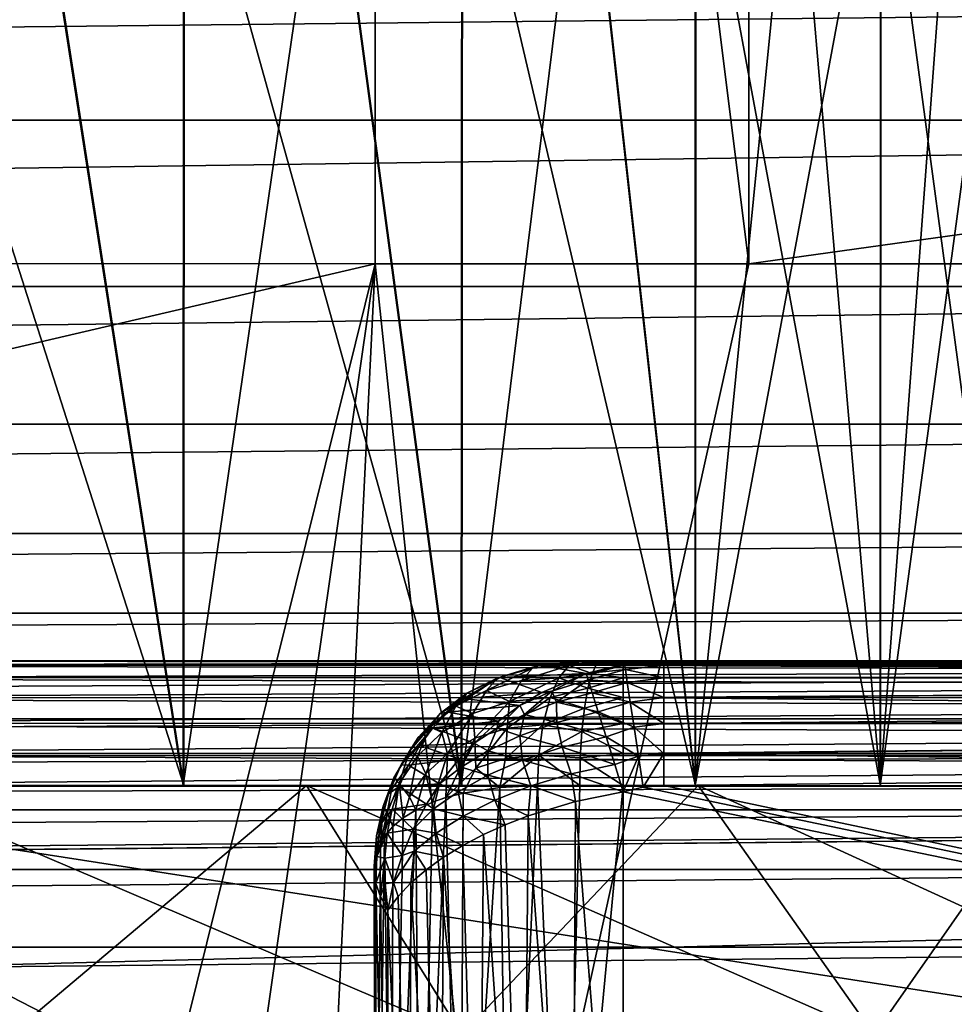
# Model space of a CAD drawing. Header units: metres. Extents: x -205 to 205, y -104 to 104.
# Tile 489 of 656: x -120.43 to -116.68, y 44.17 to 48.12. Entities that reach past the tile are written whole.
import ezdxf

# ---------------------------------------------------------------- set-up
doc = ezdxf.new("R2010")
doc.units = ezdxf.units.M
doc.layers.add('solid_01_2-CONSUMER_EHM_BOX_SW0001', color=7, linetype='CONTINUOUS')

msp = doc.modelspace()

# ---------------------------------------------------------------- linework, layer by layer
at = {"layer": 'solid_01_2-CONSUMER_EHM_BOX_SW0001'}
for points in [[(-200.010849, -74.958488), (-200.010773, 75.041512), (-0.010778, 75.04142)], [(-0.010849, -74.95858), (-200.010849, -74.958488), (-0.010778, 75.04142)], [(-91.959076, 42.820488, 75), (-76.402473, 63.637558, 75), (-185.602478, 63.645401, 75)], [(-92.726151, 42.986298, 75), (-91.959076, 42.820488, 75), (-185.602478, 63.645401, 75)], [(-93.500885, 43.041248, 75), (-92.726151, 42.986298, 75), (-185.602478, 63.645401, 75)], [(-168.500885, 43.051987, 75), (-93.500885, 43.041248, 75), (-185.602478, 63.645401, 75)], [(-119.0028, 59.140617, 67.982758), (-117.503662, 47.140511, 63.099998), (-119.003662, 47.140617, 63.099998)], [(-119.0028, 59.140617, 67.982758), (-119.003662, 47.140617, 63.099998), (-119.0028, 59.140617, 72)], [(-119.003548, 48.640617, 69.5), (-119.0028, 59.140617, 72), (-119.003662, 47.140617, 63.099998)], [(-119.0028, 59.140617, 67.982758), (-117.503075, 55.290512, 66.416206), (-117.503662, 47.140511, 63.099998)], [(-117.503548, 48.640511, 69.5), (-117.503662, 47.140511, 63.099998), (-117.503075, 55.290512, 66.416206)], [(-120.394768, 49.045113, 13.891737), (-121.05603, 45.045193, 13.271625), (-121.054703, 49.045208, 13.270701)], [(-120.394768, 49.045113, 13.891737), (-119.774208, 45.04501, 14.551383), (-121.05603, 45.045193, 13.271625)], [(-121.051422, 49.045208, 35.726395), (-121.05275, 45.045193, 35.725471), (-119.771309, 45.04501, 34.445339)], [(-121.051422, 49.045208, 35.726395), (-119.771309, 45.04501, 34.445339), (-120.39167, 49.045113, 35.105167)], [(-119.773567, 49.045025, 14.551465), (-119.774208, 45.04501, 14.551383), (-120.394768, 49.045113, 13.891737)], [(-120.39167, 49.045113, 35.105167), (-119.771309, 45.04501, 34.445339), (-119.77066, 49.045025, 34.445255)], [(-119.193359, 49.044941, 15.24747), (-119.774208, 45.04501, 14.551383), (-119.773567, 49.045025, 14.551465)], [(-119.193359, 49.044941, 15.24747), (-118.657875, 45.044849, 15.977787), (-119.774208, 45.04501, 14.551383)], [(-119.77066, 49.045025, 34.445255), (-119.771309, 45.04501, 34.445339), (-118.65538, 45.044849, 33.018608)], [(-119.77066, 49.045025, 34.445255), (-118.65538, 45.044849, 33.018608), (-119.190659, 49.044941, 33.749081)], [(-118.656242, 49.044865, 15.977221), (-118.657875, 45.044849, 15.977787), (-119.193359, 49.044941, 15.24747)], [(-119.190659, 49.044941, 33.749081), (-118.65538, 45.044849, 33.018608), (-118.653755, 49.044865, 33.019173)], [(-118.164177, 49.044796, 16.738058), (-118.657875, 45.044849, 15.977787), (-118.656242, 49.044865, 15.977221)], [(-118.164177, 49.044796, 16.738058), (-117.719566, 45.044716, 17.527117), (-118.657875, 45.044849, 15.977787)], [(-118.653755, 49.044865, 33.019173), (-118.65538, 45.044849, 33.018608), (-117.717529, 45.044716, 31.469004)], [(-118.653755, 49.044865, 33.019173), (-117.717529, 45.044716, 31.469004), (-118.161911, 49.044796, 32.258194)], [(-117.718948, 49.044731, 17.527205), (-117.719566, 45.044716, 17.527117), (-118.164177, 49.044796, 16.738058)], [(-118.161911, 49.044796, 32.258194), (-117.717529, 45.044716, 31.469004), (-117.716919, 49.044731, 31.468916)], [(-117.322197, 49.044674, 18.341766), (-117.719566, 45.044716, 17.527117), (-117.718948, 49.044731, 17.527205)], [(-116.975357, 49.044624, 19.178772), (-117.719566, 45.044716, 17.527117), (-117.322197, 49.044674, 18.341766)], [(-116.975357, 49.044624, 19.178772), (-116.977028, 45.044609, 19.179228), (-117.719566, 45.044716, 17.527117)], [(-117.716919, 49.044731, 31.468916), (-117.717529, 45.044716, 31.469004), (-116.975479, 45.044609, 29.816675)], [(-117.716919, 49.044731, 31.468916), (-116.975479, 45.044609, 29.816675), (-117.320396, 49.044674, 30.65424)], [(-117.320396, 49.044674, 30.65424), (-116.975479, 45.044609, 29.816675), (-116.973801, 49.044624, 29.817131)], [(-116.67968, 49.044582, 20.035196), (-116.977028, 45.044609, 19.179228), (-116.975357, 49.044624, 19.178772)], [(-116.436234, 49.044548, 20.907944), (-116.977028, 45.044609, 19.179228), (-116.67968, 49.044582, 20.035196)], [(-116.436234, 49.044548, 20.907944), (-116.436768, 45.044533, 20.908089), (-116.977028, 45.044609, 19.179228)], [(-116.973801, 49.044624, 29.817131), (-116.975479, 45.044609, 29.816675), (-116.435722, 45.044533, 28.087658)], [(-116.973801, 49.044624, 29.817131), (-116.435722, 45.044533, 28.087658), (-116.678375, 49.044582, 28.960621)], [(-143.003662, 47.142342, 69.5), (-143.003555, 48.642342, 69.5), (-119.003548, 48.640617, 69.5)], [(-143.003662, 47.142342, 69.5), (-119.003548, 48.640617, 69.5), (-119.003662, 47.140617, 69.5)], [(-119.003662, 47.140617, 69.5), (-119.003548, 48.640617, 69.5), (-119.003662, 47.140617, 63.099998)], [(-117.503548, 48.640511, 69.5), (-117.503662, 47.140511, 69.5), (-117.503662, 47.140511, 63.099998)], [(-106.753548, 48.63974, 69.5), (-117.503662, 47.140511, 69.5), (-117.503548, 48.640511, 69.5)], [(-106.753662, 47.13974, 69.5), (-117.503662, 47.140511, 69.5), (-106.753548, 48.63974, 69.5)], [(-149.22699, 48.173862, 1.571667), (-155.373291, 47.716602, 1.571667), (-112.794594, 48.173843, 1.571667)], [(-112.794594, 48.173843, 1.571667), (-155.373291, 47.716602, 1.571667), (-106.648285, 47.716579, 1.571667)], [(-106.648285, 47.716579, 1.571667), (-155.373291, 47.716602, 1.571667), (-154.474762, 47.049023, 1.571667)], [(-106.648285, 47.716579, 1.571667), (-154.474762, 47.049023, 1.571667), (-107.546822, 47.049, 1.571667)], [(-141.686264, 41.846184, 63.099998), (-143.003662, 47.142342, 63.099998), (-119.003662, 47.140617, 63.099998)], [(-119.003662, 47.140617, 69.5), (-119.003662, 47.140617, 63.099998), (-143.003662, 47.142342, 63.099998)], [(-143.003662, 47.142342, 69.5), (-119.003662, 47.140617, 69.5), (-143.003662, 47.142342, 63.099998)], [(-120.315842, 41.843124, 63.099998), (-141.686264, 41.846184, 63.099998), (-119.003662, 47.140617, 63.099998)], [(-119.808205, 41.545338, 63.099998), (-120.315842, 41.843124, 63.099998), (-119.003662, 47.140617, 63.099998)], [(-119.294006, 41.242947, 63.099998), (-119.808205, 41.545338, 63.099998), (-119.003662, 47.140617, 63.099998)], [(-119.294006, 41.242947, 63.099998), (-119.003662, 47.140617, 63.099998), (-118.518867, 42.54483, 63.099998)], [(-119.003662, 47.140617, 63.099998), (-117.503662, 47.140511, 63.099998), (-118.518867, 42.54483, 63.099998)], [(-117.503662, 47.140511, 63.099998), (-106.753662, 47.13974, 63.099998), (-118.518867, 42.54483, 63.099998)], [(-106.753662, 47.13974, 63.099998), (-105.500954, 42.542965, 63.099998), (-118.518867, 42.54483, 63.099998)], [(-106.753662, 47.13974, 69.5), (-106.753662, 47.13974, 63.099998), (-117.503662, 47.140511, 63.099998)], [(-106.753662, 47.13974, 69.5), (-117.503662, 47.140511, 63.099998), (-117.503662, 47.140511, 69.5)], [(-107.546822, 47.049, 1.571667), (-154.474762, 47.049023, 1.571667), (-153.518387, 46.496609, 1.571667)], [(-107.546822, 47.049, 1.571667), (-153.518387, 46.496609, 1.571667), (-108.503197, 46.496586, 1.571667)], [(-108.503197, 46.496586, 1.571667), (-153.518387, 46.496609, 1.571667), (-152.497147, 46.056797, 1.571667)], [(-108.503197, 46.496586, 1.571667), (-152.497147, 46.056797, 1.571667), (-109.524437, 46.056778, 1.571667)], [(-109.524437, 46.056778, 1.571667), (-152.497147, 46.056797, 1.571667), (-151.432129, 45.73727, 1.571667)], [(-109.524437, 46.056778, 1.571667), (-151.432129, 45.73727, 1.571667), (-110.589455, 45.737251, 1.571667)], [(-110.589455, 45.737251, 1.571667), (-151.432129, 45.73727, 1.571667), (-150.344421, 45.545696, 1.571667)], [(-110.589455, 45.737251, 1.571667), (-150.344421, 45.545696, 1.571667), (-111.67717, 45.545681, 1.571667)], [(-111.67717, 45.545681, 1.571667), (-150.344421, 45.545696, 1.571667), (-149.22699, 45.479523, 1.571667)], [(-111.67717, 45.545681, 1.571667), (-149.22699, 45.479523, 1.571667), (-112.794601, 45.479507, 1.571667)], [(-123.785095, 45.528553, 46.370613), (-93.500534, 45.474457, 46.25034), (-123.785103, 45.478561, 46.249939)], [(-123.785095, 45.545582, 46.5), (-93.500526, 45.541248, 47.5), (-93.500526, 45.541248, 46.5)], [(-94.761421, 45.541428, 47.5), (-93.500526, 45.541248, 47.5), (-123.785095, 45.545582, 46.5)], [(-123.785095, 45.545582, 46.5), (-93.500526, 45.541248, 46.5), (-93.500526, 45.524345, 46.371098)], [(-123.785095, 45.545582, 46.5), (-93.500526, 45.524345, 46.371098), (-123.785095, 45.528553, 46.370613)], [(-114.043785, 45.544189, 47.5), (-123.785095, 45.545582, 46.5), (-123.442848, 45.545536, 46.681751)], [(-105.978745, 45.543034, 47.5), (-123.785095, 45.545582, 46.5), (-114.043785, 45.544189, 47.5)], [(-96.805328, 45.541721, 47.877953), (-123.785095, 45.545582, 46.5), (-105.978745, 45.543034, 47.5)], [(-94.761421, 45.541428, 47.5), (-123.785095, 45.545582, 46.5), (-96.022316, 45.541611, 47.5)], [(-96.240219, 45.541641, 47.524025), (-96.022316, 45.541611, 47.5), (-123.785095, 45.545582, 46.5)], [(-96.644348, 45.541698, 47.716984), (-123.785095, 45.545582, 46.5), (-96.805328, 45.541721, 47.877953)], [(-96.451912, 45.541672, 47.596966), (-123.785095, 45.545582, 46.5), (-96.644348, 45.541698, 47.716984)], [(-96.240219, 45.541641, 47.524025), (-123.785095, 45.545582, 46.5), (-96.451912, 45.541672, 47.596966)], [(-123.785095, 45.528553, 46.370613), (-93.500526, 45.524345, 46.371098), (-93.500534, 45.474457, 46.25034)], [(-114.043785, 45.544189, 47.5), (-123.442848, 45.545536, 46.681751), (-122.93145, 45.54546, 46.97401)], [(-114.043785, 45.544189, 47.5), (-122.93145, 45.54546, 46.97401), (-122.108818, 45.545345, 47.5)], [(-105.978729, 45.527882, 47.622154), (-122.108818, 45.52832, 47.629364), (-122.108826, 45.478348, 47.750015)], [(-105.978737, 45.479069, 47.744694), (-105.978729, 45.527882, 47.622154), (-122.108826, 45.478348, 47.750015)], [(-114.043785, 45.544189, 47.5), (-122.108818, 45.545345, 47.5), (-122.108818, 45.52832, 47.629364)], [(-105.978745, 45.543034, 47.5), (-114.043785, 45.544189, 47.5), (-122.108818, 45.52832, 47.629364)], [(-105.978729, 45.527882, 47.622154), (-105.978745, 45.543034, 47.5), (-122.108818, 45.52832, 47.629364)], [(-118.556572, 45.427238, 55.441193), (-118.511772, 45.477692, 55.553623), (-118.372124, 45.516685, 55.480286)], [(-118.416367, 45.467644, 55.366245), (-118.556572, 45.427238, 55.441193), (-118.372124, 45.516685, 55.480286)], [(-118.511772, 45.477692, 55.553623), (-118.503189, 45.478554, 55.687294), (-118.345451, 45.528481, 55.601501)], [(-118.372124, 45.516685, 55.480286), (-118.511772, 45.477692, 55.553623), (-118.345451, 45.528481, 55.601501)], [(-118.503189, 45.478554, 55.687294), (-118.156288, 45.495228, 56.545731), (-118.345451, 45.528481, 55.601501)], [(-118.416367, 45.467644, 55.366245), (-118.372124, 45.516685, 55.480286), (-118.224495, 45.527763, 55.409142)], [(-118.266052, 45.477802, 55.295876), (-118.416367, 45.467644, 55.366245), (-118.224495, 45.527763, 55.409142)], [(-118.372124, 45.516685, 55.480286), (-118.345451, 45.528481, 55.601501), (-118.179939, 45.544781, 55.53059)], [(-118.224495, 45.527763, 55.409142), (-118.372124, 45.516685, 55.480286), (-118.179939, 45.544781, 55.53059)], [(-118.003532, 45.544754, 56.012169), (-118.179939, 45.544781, 55.53059), (-118.345451, 45.528481, 55.601501)], [(-118.003532, 45.544754, 56.012169), (-118.345451, 45.528481, 55.601501), (-117.845207, 45.544735, 56.5)], [(-118.345451, 45.528481, 55.601501), (-118.002754, 45.532284, 56.523037), (-117.845207, 45.544735, 56.5)], [(-118.345451, 45.528481, 55.601501), (-118.156288, 45.495228, 56.545731), (-118.002754, 45.532284, 56.523037)], [(-118.133156, 45.495258, 55.294109), (-118.266052, 45.477802, 55.295876), (-118.224495, 45.527763, 55.409142)], [(-118.114662, 45.532234, 55.398163), (-118.224495, 45.527763, 55.409142), (-118.179939, 45.544781, 55.53059)], [(-118.133156, 45.495258, 55.294109), (-118.224495, 45.527763, 55.409142), (-118.114662, 45.532234, 55.398163)], [(-118.114662, 45.532234, 55.398163), (-118.179939, 45.544781, 55.53059), (-118.0952, 45.544769, 55.507717)], [(-118.003532, 45.544754, 56.012169), (-118.0952, 45.544769, 55.507717), (-118.179939, 45.544781, 55.53059)], [(-118.156288, 45.495228, 56.545731), (-117.999466, 45.510704, 56.647858), (-118.002754, 45.532284, 56.523037)], [(-118.156288, 45.495228, 56.545731), (-118.148468, 45.470215, 56.665825), (-117.999466, 45.510704, 56.647858)], [(-118.148468, 45.470215, 56.665825), (-117.991554, 45.458794, 56.763184), (-117.999466, 45.510704, 56.647858)], [(-118.133156, 45.495258, 55.294109), (-118.114662, 45.532234, 55.398163), (-118.007744, 45.527718, 55.370586)], [(-118.133156, 45.495258, 55.294109), (-118.007744, 45.527718, 55.370586), (-118.007751, 45.477764, 55.249989)], [(-118.114662, 45.532234, 55.398163), (-118.0952, 45.544769, 55.507717), (-118.007744, 45.527718, 55.370586)], [(-118.0952, 45.544769, 55.507717), (-118.007744, 45.544758, 55.5), (-118.007744, 45.527718, 55.370586)], [(-118.003532, 45.544754, 56.012169), (-118.007744, 45.544758, 55.5), (-118.0952, 45.544769, 55.507717)], [(-105.978737, 45.47604, 55.249985), (-118.007751, 45.477764, 55.249989), (-118.007744, 45.527718, 55.370586)], [(-111.99324, 45.543896, 55.5), (-118.007744, 45.544758, 55.5), (-117.845207, 45.544735, 56.5)], [(-118.003532, 45.544754, 56.012169), (-117.845207, 45.544735, 56.5), (-118.007744, 45.544758, 55.5)], [(-105.978729, 45.526009, 55.370636), (-118.007744, 45.527718, 55.370586), (-118.007744, 45.544758, 55.5)], [(-111.99324, 45.543896, 55.5), (-105.978729, 45.526009, 55.370636), (-118.007744, 45.544758, 55.5)], [(-105.978729, 45.526009, 55.370636), (-105.978737, 45.47604, 55.249985), (-118.007744, 45.527718, 55.370586)], [(-118.002754, 45.532284, 56.523037), (-117.845207, 45.527695, 56.62941), (-117.845207, 45.544735, 56.5)], [(-118.002754, 45.532284, 56.523037), (-117.999466, 45.510704, 56.647858), (-117.845207, 45.527695, 56.62941)], [(-117.999466, 45.510704, 56.647858), (-117.845215, 45.477745, 56.75), (-117.845207, 45.527695, 56.62941)], [(-117.999466, 45.510704, 56.647858), (-117.991554, 45.458794, 56.763184), (-117.845215, 45.477745, 56.75)], [(-117.845207, 45.527695, 56.62941), (-117.845215, 45.477745, 56.75), (-105.978737, 45.476028, 56.750034)], [(-111.911972, 45.543884, 56.5), (-117.845207, 45.544735, 56.5), (-117.845207, 45.527695, 56.62941)], [(-111.99324, 45.543896, 55.5), (-117.845207, 45.544735, 56.5), (-111.911972, 45.543884, 56.5)], [(-111.911972, 45.543884, 56.5), (-117.845207, 45.527695, 56.62941), (-105.978745, 45.543034, 56.5)], [(-117.845207, 45.527695, 56.62941), (-105.978729, 45.526009, 56.629364), (-105.978745, 45.543034, 56.5)], [(-117.845207, 45.527695, 56.62941), (-105.978737, 45.476028, 56.750034), (-105.978729, 45.526009, 56.629364)], [(-112.794601, 45.479507, 1.571667), (-149.22699, 45.479523, 1.571667), (-149.22699, 45.313629, 1.656828)], [(-112.794601, 45.31361, 1.656828), (-112.794601, 45.479507, 1.571667), (-149.22699, 45.313629, 1.656828)], [(-123.785103, 45.478561, 46.249939), (-93.500549, 45.394985, 46.146633), (-123.78511, 45.399086, 46.146397)], [(-123.785103, 45.478561, 46.249939), (-93.500534, 45.474457, 46.25034), (-93.500549, 45.394985, 46.146633)], [(-105.978737, 45.479069, 47.744694), (-122.108826, 45.478348, 47.750015), (-122.108841, 45.398911, 47.853542)], [(-105.978752, 45.396389, 47.853752), (-105.978737, 45.479069, 47.744694), (-122.108841, 45.398911, 47.853542)], [(-118.679581, 45.36335, 55.521912), (-118.636253, 45.415623, 55.632946), (-118.511772, 45.477692, 55.553623)], [(-118.556572, 45.427238, 55.441193), (-118.679581, 45.36335, 55.521912), (-118.511772, 45.477692, 55.553623)], [(-118.647301, 45.394352, 55.785172), (-118.334526, 45.418575, 56.563416), (-118.503189, 45.478554, 55.687294)], [(-118.636253, 45.415623, 55.632946), (-118.647301, 45.394352, 55.785172), (-118.503189, 45.478554, 55.687294)], [(-118.511772, 45.477692, 55.553623), (-118.636253, 45.415623, 55.632946), (-118.503189, 45.478554, 55.687294)], [(-118.503189, 45.478554, 55.687294), (-118.334526, 45.418575, 56.563416), (-118.156288, 45.495228, 56.545731)], [(-118.465157, 45.382309, 55.269764), (-118.416367, 45.467644, 55.366245), (-118.266052, 45.477802, 55.295876)], [(-118.301659, 45.39854, 55.198841), (-118.465157, 45.382309, 55.269764), (-118.266052, 45.477802, 55.295876)], [(-118.334526, 45.418575, 56.563416), (-118.2948, 45.424675, 56.625042), (-118.156288, 45.495228, 56.545731)], [(-118.149742, 45.435692, 55.200771), (-118.301659, 45.39854, 55.198841), (-118.266052, 45.477802, 55.295876)], [(-118.2948, 45.424675, 56.625042), (-118.148468, 45.470215, 56.665825), (-118.156288, 45.495228, 56.545731)], [(-118.2948, 45.424675, 56.625042), (-118.276062, 45.37981, 56.742855), (-118.148468, 45.470215, 56.665825)], [(-118.276062, 45.37981, 56.742855), (-118.132141, 45.417942, 56.775978), (-118.148468, 45.470215, 56.665825)], [(-118.149742, 45.435692, 55.200771), (-118.266052, 45.477802, 55.295876), (-118.133156, 45.495258, 55.294109)], [(-118.149742, 45.435692, 55.200771), (-118.133156, 45.495258, 55.294109), (-118.007751, 45.477764, 55.249989)], [(-118.149742, 45.435692, 55.200771), (-118.007751, 45.477764, 55.249989), (-118.007759, 45.398296, 55.146435)], [(-118.148468, 45.470215, 56.665825), (-118.132141, 45.417942, 56.775978), (-117.991554, 45.458794, 56.763184)], [(-105.978737, 45.47604, 55.249985), (-118.007759, 45.398296, 55.146435), (-118.007751, 45.477764, 55.249989)], [(-105.978737, 45.47604, 55.249985), (-105.978752, 45.396389, 55.146248), (-118.007759, 45.398296, 55.146435)], [(-117.991554, 45.458794, 56.763184), (-117.845222, 45.398285, 56.853554), (-117.845215, 45.477745, 56.75)], [(-117.845215, 45.477745, 56.75), (-117.845222, 45.398285, 56.853554), (-105.978737, 45.476028, 56.750034)], [(-117.845222, 45.398285, 56.853554), (-105.978752, 45.396389, 56.853752), (-105.978737, 45.476028, 56.750034)], [(-118.465157, 45.382309, 55.269764), (-118.556572, 45.427238, 55.441193), (-118.416367, 45.467644, 55.366245)], [(-118.163605, 45.356525, 55.122818), (-118.301659, 45.39854, 55.198841), (-118.149742, 45.435692, 55.200771)], [(-118.163605, 45.356525, 55.122818), (-118.149742, 45.435692, 55.200771), (-118.007759, 45.398296, 55.146435)], [(-118.132141, 45.417942, 56.775978), (-117.97953, 45.379887, 56.861607), (-117.991554, 45.458794, 56.763184)], [(-117.991554, 45.458794, 56.763184), (-117.97953, 45.379887, 56.861607), (-117.845222, 45.398285, 56.853554)], [(-123.78511, 45.399086, 46.146397), (-93.500565, 45.291363, 46.067051), (-123.785126, 45.295567, 46.066978)], [(-123.78511, 45.399086, 46.146397), (-93.500549, 45.394985, 46.146633), (-93.500565, 45.291363, 46.067051)], [(-105.978752, 45.396389, 47.853752), (-122.108841, 45.398911, 47.853542), (-122.108856, 45.295376, 47.932995)], [(-105.978767, 45.293049, 47.933006), (-105.978752, 45.396389, 47.853752), (-122.108856, 45.295376, 47.932995)], [(-118.782745, 45.280602, 55.604546), (-118.74292, 45.334263, 55.714958), (-118.636253, 45.415623, 55.632946)], [(-118.679581, 45.36335, 55.521912), (-118.782745, 45.280602, 55.604546), (-118.636253, 45.415623, 55.632946)], [(-118.636253, 45.415623, 55.632946), (-118.74292, 45.334263, 55.714958), (-118.647301, 45.394352, 55.785172)], [(-118.74292, 45.334263, 55.714958), (-118.712341, 45.339527, 55.837681), (-118.647301, 45.394352, 55.785172)], [(-118.712341, 45.339527, 55.837681), (-118.422546, 45.36599, 56.564484), (-118.647301, 45.394352, 55.785172)], [(-118.612206, 45.333824, 55.352871), (-118.679581, 45.36335, 55.521912), (-118.556572, 45.427238, 55.441193)], [(-118.647301, 45.394352, 55.785172), (-118.422546, 45.36599, 56.564484), (-118.334526, 45.418575, 56.563416)], [(-118.465157, 45.382309, 55.269764), (-118.612206, 45.333824, 55.352871), (-118.556572, 45.427238, 55.441193)], [(-118.473518, 45.276161, 55.183151), (-118.465157, 45.382309, 55.269764), (-118.301659, 45.39854, 55.198841)], [(-118.473518, 45.276161, 55.183151), (-118.301659, 45.39854, 55.198841), (-118.330154, 45.289448, 55.121204)], [(-118.2948, 45.424675, 56.625042), (-118.422546, 45.36599, 56.564484), (-118.403732, 45.330353, 56.692844)], [(-118.334526, 45.418575, 56.563416), (-118.422546, 45.36599, 56.564484), (-118.2948, 45.424675, 56.625042)], [(-118.2948, 45.424675, 56.625042), (-118.403732, 45.330353, 56.692844), (-118.276062, 45.37981, 56.742855)], [(-118.163605, 45.356525, 55.122818), (-118.330154, 45.289448, 55.121204), (-118.301659, 45.39854, 55.198841)], [(-118.276062, 45.37981, 56.742855), (-118.108246, 45.34145, 56.869553), (-118.132141, 45.417942, 56.775978)], [(-118.163605, 45.356525, 55.122818), (-118.007759, 45.398296, 55.146435), (-118.007774, 45.294746, 55.066982)], [(-118.132141, 45.417942, 56.775978), (-118.108246, 45.34145, 56.869553), (-117.97953, 45.379887, 56.861607)], [(-105.978767, 45.287254, 55.063702), (-118.007774, 45.294746, 55.066982), (-118.007759, 45.398296, 55.146435)], [(-105.978752, 45.396389, 55.146248), (-105.978767, 45.287254, 55.063702), (-118.007759, 45.398296, 55.146435)], [(-117.97953, 45.379887, 56.861607), (-117.845238, 45.294731, 56.933014), (-117.845222, 45.398285, 56.853554)], [(-117.845222, 45.398285, 56.853554), (-117.845238, 45.294731, 56.933014), (-105.978752, 45.396389, 56.853752)], [(-117.845238, 45.294731, 56.933014), (-105.978767, 45.287254, 56.936298), (-105.978752, 45.396389, 56.853752)], [(-118.736176, 45.258427, 55.441948), (-118.782745, 45.280602, 55.604546), (-118.679581, 45.36335, 55.521912)], [(-118.612206, 45.333824, 55.352871), (-118.736176, 45.258427, 55.441948), (-118.679581, 45.36335, 55.521912)], [(-118.712341, 45.339527, 55.837681), (-118.508255, 45.303757, 56.560272), (-118.422546, 45.36599, 56.564484)], [(-118.603043, 45.23597, 55.256298), (-118.612206, 45.333824, 55.352871), (-118.465157, 45.382309, 55.269764)], [(-118.473518, 45.276161, 55.183151), (-118.603043, 45.23597, 55.256298), (-118.465157, 45.382309, 55.269764)], [(-118.422546, 45.36599, 56.564484), (-118.514061, 45.275047, 56.626492), (-118.403732, 45.330353, 56.692844)], [(-118.422546, 45.36599, 56.564484), (-118.508255, 45.303757, 56.560272), (-118.514061, 45.275047, 56.626492)], [(-118.276062, 45.37981, 56.742855), (-118.403732, 45.330353, 56.692844), (-118.274254, 45.298256, 56.839306)], [(-118.174034, 45.261723, 55.064167), (-118.330154, 45.289448, 55.121204), (-118.163605, 45.356525, 55.122818)], [(-118.276062, 45.37981, 56.742855), (-118.274254, 45.298256, 56.839306), (-118.108246, 45.34145, 56.869553)], [(-118.174034, 45.261723, 55.064167), (-118.163605, 45.356525, 55.122818), (-118.007774, 45.294746, 55.066982)], [(-118.108246, 45.34145, 56.869553), (-117.964165, 45.279057, 56.936802), (-117.97953, 45.379887, 56.861607)], [(-117.97953, 45.379887, 56.861607), (-117.964165, 45.279057, 56.936802), (-117.845238, 45.294731, 56.933014)], [(-112.794601, 45.31361, 1.656828), (-149.22699, 45.313629, 1.656828), (-149.22699, 45.166294, 1.771438)], [(-112.794601, 45.166275, 1.771438), (-112.794601, 45.31361, 1.656828), (-149.22699, 45.166294, 1.771438)], [(-118.865479, 45.183563, 55.686314), (-118.830696, 45.237522, 55.797119), (-118.74292, 45.334263, 55.714958)], [(-118.782745, 45.280602, 55.604546), (-118.865479, 45.183563, 55.686314), (-118.74292, 45.334263, 55.714958)], [(-118.830696, 45.237522, 55.797119), (-118.771675, 45.276447, 55.892044), (-118.712341, 45.339527, 55.837681)], [(-118.74292, 45.334263, 55.714958), (-118.830696, 45.237522, 55.797119), (-118.712341, 45.339527, 55.837681)], [(-118.771675, 45.276447, 55.892044), (-118.508255, 45.303757, 56.560272), (-118.712341, 45.339527, 55.837681)], [(-118.71299, 45.172905, 55.335526), (-118.736176, 45.258427, 55.441948), (-118.612206, 45.333824, 55.352871)], [(-118.603043, 45.23597, 55.256298), (-118.71299, 45.172905, 55.335526), (-118.612206, 45.333824, 55.352871)], [(-118.403732, 45.330353, 56.692844), (-118.514061, 45.275047, 56.626492), (-118.422638, 45.244759, 56.782757)], [(-118.403732, 45.330353, 56.692844), (-118.422638, 45.244759, 56.782757), (-118.274254, 45.298256, 56.839306)], [(-118.274254, 45.298256, 56.839306), (-118.076912, 45.241158, 56.943062), (-118.108246, 45.34145, 56.869553)], [(-118.108246, 45.34145, 56.869553), (-118.076912, 45.241158, 56.943062), (-117.964165, 45.279057, 56.936802)], [(-123.785126, 45.295567, 46.066978), (-93.50058, 45.170658, 46.017036), (-123.785141, 45.174923, 46.017017)], [(-123.785126, 45.295567, 46.066978), (-93.500565, 45.291363, 46.067051), (-93.50058, 45.170658, 46.017036)], [(-105.978767, 45.293049, 47.933006), (-122.108856, 45.295376, 47.932995), (-122.108871, 45.174706, 47.982975)], [(-105.978783, 45.172398, 47.982975), (-105.978767, 45.293049, 47.933006), (-122.108871, 45.174706, 47.982975)], [(-118.899475, 45.128941, 55.877632), (-118.824493, 45.205402, 55.947826), (-118.771675, 45.276447, 55.892044)], [(-118.830696, 45.237522, 55.797119), (-118.899475, 45.128941, 55.877632), (-118.771675, 45.276447, 55.892044)], [(-118.834381, 45.162926, 55.531765), (-118.865479, 45.183563, 55.686314), (-118.782745, 45.280602, 55.604546)], [(-118.736176, 45.258427, 55.441948), (-118.834381, 45.162926, 55.531765), (-118.782745, 45.280602, 55.604546)], [(-118.824493, 45.205402, 55.947826), (-118.606819, 45.215935, 56.547878), (-118.771675, 45.276447, 55.892044)], [(-118.771675, 45.276447, 55.892044), (-118.606819, 45.215935, 56.547878), (-118.508255, 45.303757, 56.560272)], [(-118.508255, 45.303757, 56.560272), (-118.606819, 45.215935, 56.547878), (-118.514061, 45.275047, 56.626492)], [(-118.514061, 45.275047, 56.626492), (-118.606819, 45.215935, 56.547878), (-118.550842, 45.184307, 56.705875)], [(-118.599037, 45.115269, 55.203491), (-118.603043, 45.23597, 55.256298), (-118.473518, 45.276161, 55.183151)], [(-118.480125, 45.154037, 55.133598), (-118.599037, 45.115269, 55.203491), (-118.473518, 45.276161, 55.183151)], [(-118.514061, 45.275047, 56.626492), (-118.550842, 45.184307, 56.705875), (-118.422638, 45.244759, 56.782757)], [(-118.480125, 45.154037, 55.133598), (-118.473518, 45.276161, 55.183151), (-118.330154, 45.289448, 55.121204)], [(-118.480125, 45.154037, 55.133598), (-118.330154, 45.289448, 55.121204), (-118.346985, 45.16687, 55.075378)], [(-118.274254, 45.298256, 56.839306), (-118.422638, 45.244759, 56.782757), (-118.252579, 45.199623, 56.915924)], [(-118.174034, 45.261723, 55.064167), (-118.346985, 45.16687, 55.075378), (-118.330154, 45.289448, 55.121204)], [(-118.274254, 45.298256, 56.839306), (-118.252579, 45.199623, 56.915924), (-118.076912, 45.241158, 56.943062)], [(-118.174034, 45.261723, 55.064167), (-118.007774, 45.294746, 55.066982), (-118.00779, 45.17416, 55.017036)], [(-118.076912, 45.241158, 56.943062), (-117.946449, 45.162777, 56.983944), (-117.964165, 45.279057, 56.936802)], [(-105.978767, 45.287254, 55.063702), (-118.00779, 45.17416, 55.017036), (-118.007774, 45.294746, 55.066982)], [(-105.978767, 45.287254, 55.063702), (-105.978783, 45.164692, 55.015026), (-118.00779, 45.17416, 55.017036)], [(-117.964165, 45.279057, 56.936802), (-117.845261, 45.174141, 56.982964), (-117.845238, 45.294731, 56.933014)], [(-117.964165, 45.279057, 56.936802), (-117.946449, 45.162777, 56.983944), (-117.845261, 45.174141, 56.982964)], [(-117.845238, 45.294731, 56.933014), (-117.845261, 45.174141, 56.982964), (-105.978767, 45.287254, 56.936298)], [(-117.845261, 45.174141, 56.982964), (-105.978783, 45.164692, 56.984974), (-105.978767, 45.287254, 56.936298)], [(-118.928268, 45.07621, 55.765438), (-118.899475, 45.128941, 55.877632), (-118.830696, 45.237522, 55.797119)], [(-118.865479, 45.183563, 55.686314), (-118.928268, 45.07621, 55.765438), (-118.830696, 45.237522, 55.797119)], [(-118.800774, 45.092506, 55.416271), (-118.834381, 45.162926, 55.531765), (-118.736176, 45.258427, 55.441948)], [(-118.71299, 45.172905, 55.335526), (-118.800774, 45.092506, 55.416271), (-118.736176, 45.258427, 55.441948)], [(-118.720116, 44.996582, 55.298119), (-118.71299, 45.172905, 55.335526), (-118.603043, 45.23597, 55.256298)], [(-118.599037, 45.115269, 55.203491), (-118.720116, 44.996582, 55.298119), (-118.603043, 45.23597, 55.256298)], [(-118.422638, 45.244759, 56.782757), (-118.550842, 45.184307, 56.705875), (-118.411888, 45.147003, 56.860371)], [(-118.422638, 45.244759, 56.782757), (-118.411888, 45.147003, 56.860371), (-118.252579, 45.199623, 56.915924)], [(-118.180519, 45.15604, 55.02776), (-118.346985, 45.16687, 55.075378), (-118.174034, 45.261723, 55.064167)], [(-118.252579, 45.199623, 56.915924), (-118.042244, 45.13018, 56.986488), (-118.076912, 45.241158, 56.943062)], [(-118.180519, 45.15604, 55.02776), (-118.174034, 45.261723, 55.064167), (-118.00779, 45.17416, 55.017036)], [(-118.076912, 45.241158, 56.943062), (-118.042244, 45.13018, 56.986488), (-117.946449, 45.162777, 56.983944)], [(-118.899475, 45.128941, 55.877632), (-118.869972, 45.126926, 56.004436), (-118.824493, 45.205402, 55.947826)], [(-118.869972, 45.126926, 56.004436), (-118.666275, 45.152519, 56.535427), (-118.824493, 45.205402, 55.947826)], [(-118.824493, 45.205402, 55.947826), (-118.666275, 45.152519, 56.535427), (-118.606819, 45.215935, 56.547878)], [(-118.606819, 45.215935, 56.547878), (-118.666275, 45.152519, 56.535427), (-118.658333, 45.119347, 56.613873)], [(-118.606819, 45.215935, 56.547878), (-118.658333, 45.119347, 56.613873), (-118.550842, 45.184307, 56.705875)], [(-118.252579, 45.199623, 56.915924), (-118.411888, 45.147003, 56.860371), (-118.216675, 45.092613, 56.965382)], [(-118.252579, 45.199623, 56.915924), (-118.216675, 45.092613, 56.965382), (-118.042244, 45.13018, 56.986488)], [(-112.794601, 45.166275, 1.771438), (-149.22699, 45.166294, 1.771438), (-149.22699, 45.042824, 1.911433)], [(-112.794601, 45.042809, 1.911433), (-112.794601, 45.166275, 1.771438), (-149.22699, 45.042824, 1.911433)], [(-123.785141, 45.174923, 46.017017), (-93.500595, 45.041248, 46), (-123.785164, 45.045582, 46)], [(-123.785141, 45.174923, 46.017017), (-93.50058, 45.170658, 46.017036), (-93.500595, 45.041248, 46)], [(-105.978783, 45.172398, 47.982975), (-122.108871, 45.174706, 47.982975), (-122.108887, 45.045345, 48)], [(-105.978783, 45.172398, 47.982975), (-122.108887, 45.045345, 48), (-105.978798, 45.043034, 48)], [(-118.907082, 45.053688, 55.618893), (-118.928268, 45.07621, 55.765438), (-118.865479, 45.183563, 55.686314)], [(-118.834381, 45.162926, 55.531765), (-118.907082, 45.053688, 55.618893), (-118.865479, 45.183563, 55.686314)], [(-118.866379, 45.000118, 55.49538), (-118.907082, 45.053688, 55.618893), (-118.834381, 45.162926, 55.531765)], [(-118.869972, 45.126926, 56.004436), (-118.745552, 45.051682, 56.510872), (-118.666275, 45.152519, 56.535427)], [(-118.800774, 45.092506, 55.416271), (-118.866379, 45.000118, 55.49538), (-118.834381, 45.162926, 55.531765)], [(-118.71299, 45.172905, 55.335526), (-118.774078, 44.97781, 55.357468), (-118.800774, 45.092506, 55.416271)], [(-118.720116, 44.996582, 55.298119), (-118.774078, 44.97781, 55.357468), (-118.71299, 45.172905, 55.335526)], [(-118.666275, 45.152519, 56.535427), (-118.745552, 45.051682, 56.510872), (-118.658333, 45.119347, 56.613873)], [(-118.550842, 45.184307, 56.705875), (-118.658333, 45.119347, 56.613873), (-118.55172, 45.086502, 56.782166)], [(-118.480125, 45.154037, 55.133598), (-118.503014, 45.037888, 55.131218), (-118.599037, 45.115269, 55.203491)], [(-118.550842, 45.184307, 56.705875), (-118.55172, 45.086502, 56.782166), (-118.411888, 45.147003, 56.860371)], [(-118.346985, 45.16687, 55.075378), (-118.352211, 45.044807, 55.061176), (-118.503014, 45.037888, 55.131218)], [(-118.346985, 45.16687, 55.075378), (-118.503014, 45.037888, 55.131218), (-118.480125, 45.154037, 55.133598)], [(-118.346985, 45.16687, 55.075378), (-118.182732, 45.044781, 55.015415), (-118.352211, 45.044807, 55.061176)], [(-118.180519, 45.15604, 55.02776), (-118.182732, 45.044781, 55.015415), (-118.346985, 45.16687, 55.075378)], [(-118.180519, 45.15604, 55.02776), (-118.007813, 45.044758, 55), (-118.182732, 45.044781, 55.015415)], [(-118.180519, 45.15604, 55.02776), (-118.00779, 45.17416, 55.017036), (-118.007813, 45.044758, 55)], [(-118.042244, 45.13018, 56.986488), (-118.007813, 45.019985, 57), (-117.946449, 45.162777, 56.983944)], [(-118.00779, 45.17416, 55.017036), (-105.978798, 45.043034, 55), (-118.007813, 45.044758, 55)], [(-117.946449, 45.162777, 56.983944), (-118.007813, 45.019985, 57), (-117.927513, 45.038509, 57)], [(-105.978783, 45.164692, 55.015026), (-105.978798, 45.043034, 55), (-118.00779, 45.17416, 55.017036)], [(-117.946449, 45.162777, 56.983944), (-117.927513, 45.038509, 57), (-117.845261, 45.174141, 56.982964)], [(-117.845261, 45.174141, 56.982964), (-117.927513, 45.038509, 57), (-117.845284, 45.044731, 57)], [(-117.845261, 45.174141, 56.982964), (-117.845284, 45.044731, 57), (-105.978783, 45.164692, 56.984974)], [(-105.978783, 45.164692, 56.984974), (-117.845284, 45.044731, 57), (-111.912041, 45.043884, 57)], [(-118.97213, 44.96183, 55.840824), (-118.949623, 45.0116, 55.95525), (-118.899475, 45.128941, 55.877632)], [(-118.928268, 45.07621, 55.765438), (-118.97213, 44.96183, 55.840824), (-118.899475, 45.128941, 55.877632)], [(-118.899475, 45.128941, 55.877632), (-118.949623, 45.0116, 55.95525), (-118.869972, 45.126926, 56.004436)], [(-118.949623, 45.0116, 55.95525), (-118.907326, 45.041702, 56.061253), (-118.869972, 45.126926, 56.004436)], [(-118.907326, 45.041702, 56.061253), (-118.745552, 45.051682, 56.510872), (-118.869972, 45.126926, 56.004436)], [(-118.658333, 45.119347, 56.613873), (-118.745552, 45.051682, 56.510872), (-118.670914, 45.020573, 56.686443)], [(-118.599037, 45.115269, 55.203491), (-118.65107, 45.014828, 55.234344), (-118.720116, 44.996582, 55.298119)], [(-118.658333, 45.119347, 56.613873), (-118.670914, 45.020573, 56.686443), (-118.55172, 45.086502, 56.782166)], [(-118.599037, 45.115269, 55.203491), (-118.503014, 45.037888, 55.131218), (-118.65107, 45.014828, 55.234344)], [(-118.411888, 45.147003, 56.860371), (-118.55172, 45.086502, 56.782166), (-118.378387, 45.043736, 56.916218)], [(-118.411888, 45.147003, 56.860371), (-118.378387, 45.043736, 56.916218), (-118.216675, 45.092613, 56.965382)], [(-118.216675, 45.092613, 56.965382), (-118.007813, 45.019985, 57), (-118.042244, 45.13018, 56.986488)], [(-118.95594, 44.935848, 55.701462), (-118.97213, 44.96183, 55.840824), (-118.928268, 45.07621, 55.765438)], [(-118.907082, 45.053688, 55.618893), (-118.95594, 44.935848, 55.701462), (-118.928268, 45.07621, 55.765438)], [(-118.800774, 45.092506, 55.416271), (-118.841095, 44.946842, 55.447136), (-118.866379, 45.000118, 55.49538)], [(-118.800774, 45.092506, 55.416271), (-118.774078, 44.97781, 55.357468), (-118.841095, 44.946842, 55.447136)], [(-118.55172, 45.086502, 56.782166), (-118.670914, 45.020573, 56.686443), (-118.523781, 44.98613, 56.843559)], [(-118.55172, 45.086502, 56.782166), (-118.523781, 44.98613, 56.843559), (-118.378387, 45.043736, 56.916218)], [(-118.216675, 45.092613, 56.965382), (-118.378387, 45.043736, 56.916218), (-118.19986, 44.981003, 56.981388)], [(-118.216675, 45.092613, 56.965382), (-118.19986, 44.981003, 56.981388), (-118.007813, 45.019985, 57)], [(-168.500885, 43.051987, 46), (-128.324265, 44.714428, 46), (-93.500595, 45.041248, 46)], [(-93.500885, 43.041248, 46), (-168.500885, 43.051987, 46), (-93.500595, 45.041248, 46)], [(-112.794601, 45.042809, 1.911433), (-149.22699, 45.042824, 1.911433), (-149.22699, 44.947765, 2.071429)], [(-112.794601, 44.94775, 2.071429), (-112.794601, 45.042809, 1.911433), (-149.22699, 44.947765, 2.071429)], [(-93.500595, 45.041248, 46), (-128.324265, 44.714428, 46), (-128.034149, 44.735554, 46)], [(-128.034149, 44.735554, 46), (-123.785164, 45.045582, 46), (-93.500595, 45.041248, 46)], [(-122.108887, 45.045345, 48), (-123.09713, 44.987354, 48), (-117.262695, 42.544651, 48)], [(-122.108887, 45.045345, 48), (-117.262695, 42.544651, 48), (-106.000977, 42.543037, 48)], [(-122.108887, 45.045345, 48), (-106.000977, 42.543037, 48), (-105.978798, 45.043034, 48)], [(-121.05603, 45.045193, 13.271625), (-119.774208, 45.04501, 14.551383), (-120.998451, 45.045185, 8.581553)], [(-119.771309, 45.04501, 34.445339), (-121.05275, 45.045193, 35.725471), (-120.998451, 45.045185, 40.418446)], [(-119.774208, 45.04501, 14.551383), (-119.279037, 45.044937, 9.801531), (-120.998451, 45.045185, 8.581553)], [(-120.466507, 44.045109, 7.734861), (-120.998451, 45.045185, 8.581553), (-119.279037, 45.044937, 9.801531)], [(-119.771309, 45.04501, 34.445339), (-120.998451, 45.045185, 40.418446), (-119.279037, 45.044937, 39.198471)], [(-118.65564, 44.044849, 39.980263), (-119.279037, 45.044937, 39.198471), (-120.998451, 45.045185, 40.418446)], [(-118.65564, 44.044849, 39.980263), (-120.998451, 45.045185, 40.418446), (-120.466507, 44.045109, 41.265141)], [(-120.466507, 44.045109, 7.734861), (-119.279037, 45.044937, 9.801531), (-118.65564, 44.044849, 9.019736)], [(-119.774208, 45.04501, 14.551383), (-118.657875, 45.044849, 15.977787), (-119.279037, 45.044937, 9.801531)], [(-118.65538, 45.044849, 33.018608), (-119.771309, 45.04501, 34.445339), (-119.279037, 45.044937, 39.198471)], [(-117.719566, 45.044716, 17.527117), (-117.707039, 45.044712, 11.206351), (-119.279037, 45.044937, 9.801531)], [(-118.65564, 44.044849, 9.019736), (-119.279037, 45.044937, 9.801531), (-117.707039, 45.044712, 11.206351)], [(-118.657875, 45.044849, 15.977787), (-117.719566, 45.044716, 17.527117), (-119.279037, 45.044937, 9.801531)], [(-118.65538, 45.044849, 33.018608), (-119.279037, 45.044937, 39.198471), (-117.707039, 45.044712, 37.793648)], [(-117.000031, 44.044613, 38.500713), (-117.707039, 45.044712, 37.793648), (-119.279037, 45.044937, 39.198471)], [(-117.000031, 44.044613, 38.500713), (-119.279037, 45.044937, 39.198471), (-118.65564, 44.044849, 39.980263)], [(-118.981728, 44.888142, 56.029087), (-118.935913, 44.950516, 56.117657), (-118.907326, 45.041702, 56.061253)], [(-118.949623, 45.0116, 55.95525), (-118.981728, 44.888142, 56.029087), (-118.907326, 45.041702, 56.061253)], [(-118.907082, 45.053688, 55.618893), (-118.932701, 44.880444, 55.619705), (-118.95594, 44.935848, 55.701462)], [(-118.935913, 44.950516, 56.117657), (-118.798286, 44.970428, 56.487633), (-118.907326, 45.041702, 56.061253)], [(-118.907082, 45.053688, 55.618893), (-118.890877, 44.915634, 55.530708), (-118.932701, 44.880444, 55.619705)], [(-118.907326, 45.041702, 56.061253), (-118.798286, 44.970428, 56.487633), (-118.745552, 45.051682, 56.510872)], [(-118.866379, 45.000118, 55.49538), (-118.890877, 44.915634, 55.530708), (-118.907082, 45.053688, 55.618893)], [(-118.745552, 45.051682, 56.510872), (-118.798286, 44.970428, 56.487633), (-118.769356, 44.951054, 56.577457)], [(-118.745552, 45.051682, 56.510872), (-118.769356, 44.951054, 56.577457), (-118.670914, 45.020573, 56.686443)], [(-118.503014, 45.037888, 55.131218), (-118.466248, 42.544823, 55.111095), (-118.663193, 42.544849, 55.244381)], [(-118.65107, 45.014828, 55.234344), (-118.503014, 45.037888, 55.131218), (-118.663193, 42.544849, 55.244381)], [(-118.65564, 44.044849, 9.019736), (-117.707039, 45.044712, 11.206351), (-117.000031, 44.044613, 10.499286)], [(-117.717529, 45.044716, 31.469004), (-118.65538, 45.044849, 33.018608), (-117.707039, 45.044712, 37.793648)], [(-118.378387, 45.043736, 56.916218), (-118.523781, 44.98613, 56.843559), (-118.389709, 44.923519, 56.92421)], [(-118.503014, 45.037888, 55.131218), (-118.352211, 45.044807, 55.061176), (-118.466248, 42.544823, 55.111095)], [(-118.352211, 45.044807, 55.061176), (-118.244064, 42.544788, 55.028221), (-118.466248, 42.544823, 55.111095)], [(-118.378387, 45.043736, 56.916218), (-118.389709, 44.923519, 56.92421), (-118.19986, 44.981003, 56.981388)], [(-118.182732, 45.044781, 55.015415), (-118.244064, 42.544788, 55.028221), (-118.352211, 45.044807, 55.061176)], [(-118.182732, 45.044781, 55.015415), (-118.007813, 45.044758, 55), (-118.244064, 42.544788, 55.028221)], [(-118.007813, 45.044758, 55), (-118.008171, 42.544758, 55), (-118.244064, 42.544788, 55.028221)], [(-118.007813, 45.044758, 55), (-105.978798, 45.043034, 55), (-118.008171, 42.544758, 55)], [(-105.978798, 45.043034, 55), (-106.000977, 42.543037, 55), (-118.008171, 42.544758, 55)], [(-117.927513, 45.038509, 57), (-118.007813, 45.019985, 57), (-106.000977, 42.543037, 57)], [(-117.845284, 45.044731, 57), (-117.927513, 45.038509, 57), (-106.000977, 42.543037, 57)], [(-111.912041, 45.043884, 57), (-117.845284, 45.044731, 57), (-106.000977, 42.543037, 57)], [(-117.719566, 45.044716, 17.527117), (-116.977028, 45.044609, 19.179228), (-117.707039, 45.044712, 11.206351)], [(-116.975479, 45.044609, 29.816675), (-117.717529, 45.044716, 31.469004), (-117.707039, 45.044712, 37.793648)], [(-116.436768, 45.044533, 20.908089), (-116.3022, 45.044514, 12.778349), (-117.707039, 45.044712, 11.206351)], [(-117.000031, 44.044613, 10.499286), (-117.707039, 45.044712, 11.206351), (-116.3022, 45.044514, 12.778349)], [(-116.977028, 45.044609, 19.179228), (-116.436768, 45.044533, 20.908089), (-117.707039, 45.044712, 11.206351)], [(-116.975479, 45.044609, 29.816675), (-117.707039, 45.044712, 37.793648), (-116.3022, 45.044514, 36.221649)], [(-115.520477, 44.044399, 36.845097), (-116.3022, 45.044514, 36.221649), (-117.707039, 45.044712, 37.793648)], [(-115.520477, 44.044399, 36.845097), (-117.707039, 45.044712, 37.793648), (-117.000031, 44.044613, 38.500713)], [(-117.000031, 44.044613, 10.499286), (-116.3022, 45.044514, 12.778349), (-115.520477, 44.044399, 12.154902)], [(-116.435722, 45.044533, 28.087658), (-116.975479, 45.044609, 29.816675), (-116.3022, 45.044514, 36.221649)], [(-118.998207, 44.843098, 55.91185), (-118.981728, 44.888142, 56.029087), (-118.949623, 45.0116, 55.95525)], [(-118.97213, 44.96183, 55.840824), (-118.998207, 44.843098, 55.91185), (-118.949623, 45.0116, 55.95525)], [(-118.866379, 45.000118, 55.49538), (-118.841095, 44.946842, 55.447136), (-118.890877, 44.915634, 55.530708)], [(-118.720116, 44.996582, 55.298119), (-118.663193, 42.544849, 55.244381), (-118.8228, 42.544872, 55.42004)], [(-118.774078, 44.97781, 55.357468), (-118.720116, 44.996582, 55.298119), (-118.8228, 42.544872, 55.42004)], [(-118.670914, 45.020573, 56.686443), (-118.769356, 44.951054, 56.577457), (-118.650887, 44.922043, 56.751732)], [(-118.720116, 44.996582, 55.298119), (-118.65107, 45.014828, 55.234344), (-118.663193, 42.544849, 55.244381)], [(-118.670914, 45.020573, 56.686443), (-118.650887, 44.922043, 56.751732), (-118.523781, 44.98613, 56.843559)], [(-118.19986, 44.981003, 56.981388), (-118.008171, 42.544758, 57), (-118.007813, 45.019985, 57)], [(-118.007813, 45.019985, 57), (-118.008171, 42.544758, 57), (-106.000977, 42.543037, 57)], [(-123.244965, 44.969315, 48), (-124.23143, 44.793972, 48), (-117.262695, 42.544651, 48)], [(-123.09713, 44.987354, 48), (-123.244965, 44.969315, 48), (-117.262695, 42.544651, 48)], [(-118.97213, 44.96183, 55.840824), (-118.982918, 44.813393, 55.778111), (-118.998207, 44.843098, 55.91185)], [(-118.95594, 44.935848, 55.701462), (-118.982918, 44.813393, 55.778111), (-118.97213, 44.96183, 55.840824)], [(-118.935913, 44.950516, 56.117657), (-118.851875, 44.870029, 56.455372), (-118.798286, 44.970428, 56.487633)], [(-118.798286, 44.970428, 56.487633), (-118.851875, 44.870029, 56.455372), (-118.769356, 44.951054, 56.577457)], [(-118.841095, 44.946842, 55.447136), (-118.774078, 44.97781, 55.357468), (-118.8228, 42.544872, 55.42004)], [(-118.523781, 44.98613, 56.843559), (-118.650887, 44.922043, 56.751732), (-118.481277, 44.888084, 56.880825)], [(-118.523781, 44.98613, 56.843559), (-118.481277, 44.888084, 56.880825), (-118.389709, 44.923519, 56.92421)], [(-118.389709, 44.923519, 56.92421), (-118.213066, 42.544785, 56.978779), (-118.19986, 44.981003, 56.981388)], [(-118.19986, 44.981003, 56.981388), (-118.213066, 42.544785, 56.978779), (-118.008171, 42.544758, 57)], [(-112.794601, 44.94775, 2.071429), (-149.22699, 44.947765, 2.071429), (-149.22699, 44.707752, 2.474663)], [(-112.794601, 44.707733, 2.474663), (-112.794601, 44.94775, 2.071429), (-149.22699, 44.707752, 2.474663)], [(-118.996468, 44.76078, 56.098522), (-118.955162, 44.85424, 56.173046), (-118.935913, 44.950516, 56.117657)], [(-118.981728, 44.888142, 56.029087), (-118.996468, 44.76078, 56.098522), (-118.935913, 44.950516, 56.117657)], [(-118.95594, 44.935848, 55.701462), (-118.965981, 44.841286, 55.713699), (-118.982918, 44.813393, 55.778111)], [(-118.95594, 44.935848, 55.701462), (-118.932701, 44.880444, 55.619705), (-118.965981, 44.841286, 55.713699)], [(-118.955162, 44.85424, 56.173046), (-118.851875, 44.870029, 56.455372), (-118.935913, 44.950516, 56.117657)], [(-118.841095, 44.946842, 55.447136), (-118.8228, 42.544872, 55.42004), (-118.936546, 42.544888, 55.628345)], [(-118.890877, 44.915634, 55.530708), (-118.841095, 44.946842, 55.447136), (-118.936546, 42.544888, 55.628345)], [(-118.932701, 44.880444, 55.619705), (-118.890877, 44.915634, 55.530708), (-118.936546, 42.544888, 55.628345)], [(-118.769356, 44.951054, 56.577457), (-118.851875, 44.870029, 56.455372), (-118.758728, 44.853333, 56.64452)], [(-118.769356, 44.951054, 56.577457), (-118.758728, 44.853333, 56.64452), (-118.650887, 44.922043, 56.751732)], [(-118.650887, 44.922043, 56.751732), (-118.758728, 44.853333, 56.64452), (-118.652298, 44.804749, 56.764645)], [(-118.650887, 44.922043, 56.751732), (-118.652298, 44.804749, 56.764645), (-118.569199, 44.848408, 56.827576)], [(-118.650887, 44.922043, 56.751732), (-118.569199, 44.848408, 56.827576), (-118.481277, 44.888084, 56.880825)], [(-118.481277, 44.888084, 56.880825), (-118.408997, 42.544815, 56.916149), (-118.389709, 44.923519, 56.92421)], [(-118.389709, 44.923519, 56.92421), (-118.408997, 42.544815, 56.916149), (-118.213066, 42.544785, 56.978779)], [(-118.998207, 44.843098, 55.91185), (-119.007607, 44.722046, 55.977707), (-118.981728, 44.888142, 56.029087)], [(-118.981728, 44.888142, 56.029087), (-119.007607, 44.722046, 55.977707), (-118.996468, 44.76078, 56.098522)], [(-118.965981, 44.841286, 55.713699), (-118.932701, 44.880444, 55.619705), (-118.936546, 42.544888, 55.628345)], [(-118.569199, 44.848408, 56.827576), (-118.408997, 42.544815, 56.916149), (-118.481277, 44.888084, 56.880825)], [(-118.998207, 44.843098, 55.91185), (-119.004105, 44.752167, 55.913513), (-119.007607, 44.722046, 55.977707)], [(-118.998207, 44.843098, 55.91185), (-118.982918, 44.813393, 55.778111), (-119.004105, 44.752167, 55.913513)], [(-118.965981, 44.841286, 55.713699), (-118.936546, 42.544888, 55.628345), (-118.998039, 42.544899, 55.858063)], [(-118.982918, 44.813393, 55.778111), (-118.965981, 44.841286, 55.713699), (-118.998039, 42.544899, 55.858063)], [(-118.996468, 44.76078, 56.098522), (-118.964615, 44.753864, 56.226814), (-118.955162, 44.85424, 56.173046)], [(-118.964615, 44.753864, 56.226814), (-118.895973, 44.764782, 56.417801), (-118.955162, 44.85424, 56.173046)], [(-118.955162, 44.85424, 56.173046), (-118.895973, 44.764782, 56.417801), (-118.851875, 44.870029, 56.455372)], [(-118.851875, 44.870029, 56.455372), (-118.895973, 44.764782, 56.417801), (-118.846825, 44.781528, 56.525124)], [(-118.851875, 44.870029, 56.455372), (-118.846825, 44.781528, 56.525124), (-118.758728, 44.853333, 56.64452)], [(-118.758728, 44.853333, 56.64452), (-118.846825, 44.781528, 56.525124), (-118.729301, 44.757523, 56.692471)], [(-118.758728, 44.853333, 56.64452), (-118.729301, 44.757523, 56.692471), (-118.652298, 44.804749, 56.764645)], [(-118.652298, 44.804749, 56.764645), (-118.588142, 42.544838, 56.814644), (-118.569199, 44.848408, 56.827576)], [(-118.569199, 44.848408, 56.827576), (-118.588142, 42.544838, 56.814644), (-118.408997, 42.544815, 56.916149)], [(-119.004105, 44.752167, 55.913513), (-118.982918, 44.813393, 55.778111), (-118.998039, 42.544899, 55.858063)], [(-118.729301, 44.757523, 56.692471), (-118.588142, 42.544838, 56.814644), (-118.652298, 44.804749, 56.764645)], [(-124.376305, 44.76046, 48), (-125.487617, 44.441967, 48), (-117.262695, 42.544651, 48)], [(-124.23143, 44.793972, 48), (-124.376305, 44.76046, 48), (-117.262695, 42.544651, 48)], [(-118.996468, 44.76078, 56.098522), (-119.007607, 44.722046, 55.977707), (-119.000443, 44.652008, 56.121609)], [(-118.996468, 44.76078, 56.098522), (-119.000443, 44.652008, 56.121609), (-118.964615, 44.753864, 56.226814)], [(-118.964615, 44.753864, 56.226814), (-118.929802, 44.65596, 56.375095), (-118.895973, 44.764782, 56.417801)], [(-118.846825, 44.781528, 56.525124), (-118.929802, 44.65596, 56.375095), (-118.860023, 44.654625, 56.523281)], [(-118.895973, 44.764782, 56.417801), (-118.929802, 44.65596, 56.375095), (-118.846825, 44.781528, 56.525124)], [(-118.846825, 44.781528, 56.525124), (-118.860023, 44.654625, 56.523281), (-118.798927, 44.707268, 56.611729)], [(-118.846825, 44.781528, 56.525124), (-118.798927, 44.707268, 56.611729), (-118.729301, 44.757523, 56.692471)], [(-118.798927, 44.707268, 56.611729), (-118.742683, 42.544861, 56.678585), (-118.729301, 44.757523, 56.692471)], [(-118.729301, 44.757523, 56.692471), (-118.742683, 42.544861, 56.678585), (-118.588142, 42.544838, 56.814644)], [(-119.007607, 44.722046, 55.977707), (-119.004105, 44.752167, 55.913513), (-119.003632, 42.544899, 56.095131)], [(-119.000443, 44.652008, 56.121609), (-119.007607, 44.722046, 55.977707), (-119.003632, 42.544899, 56.095131)], [(-119.004105, 44.752167, 55.913513), (-118.998039, 42.544899, 55.858063), (-119.003632, 42.544899, 56.095131)], [(-118.964615, 44.753864, 56.226814), (-119.000443, 44.652008, 56.121609), (-118.982132, 44.599121, 56.225441)], [(-118.963921, 44.650429, 56.278385), (-118.964615, 44.753864, 56.226814), (-118.982132, 44.599121, 56.225441)], [(-118.963921, 44.650429, 56.278385), (-118.929802, 44.65596, 56.375095), (-118.964615, 44.753864, 56.226814)], [(-112.794601, 44.707733, 2.474663), (-149.22699, 44.707752, 2.474663), (-149.22699, 44.39661, 2.825941)], [(-112.794601, 44.396591, 2.825941), (-112.794601, 44.707733, 2.474663), (-149.22699, 44.39661, 2.825941)], [(-118.860023, 44.654625, 56.523281), (-118.742683, 42.544861, 56.678585), (-118.798927, 44.707268, 56.611729)], [(-119.000443, 44.652008, 56.121609), (-119.003632, 42.544899, 56.095131), (-118.953102, 42.544891, 56.327274)], [(-118.982132, 44.599121, 56.225441), (-119.000443, 44.652008, 56.121609), (-118.953102, 42.544891, 56.327274)], [(-118.963921, 44.650429, 56.278385), (-118.982132, 44.599121, 56.225441), (-118.952812, 44.544891, 56.327274)], [(-118.963921, 44.650429, 56.278385), (-118.952812, 44.544891, 56.327274), (-118.929802, 44.65596, 56.375095)], [(-118.929802, 44.65596, 56.375095), (-118.952812, 44.544891, 56.327274), (-118.911583, 44.600285, 56.428143)], [(-118.929802, 44.65596, 56.375095), (-118.911583, 44.600285, 56.428143), (-118.860023, 44.654625, 56.523281)], [(-118.911583, 44.600285, 56.428143), (-118.86599, 42.54488, 56.513943), (-118.860023, 44.654625, 56.523281)], [(-118.860023, 44.654625, 56.523281), (-118.86599, 42.54488, 56.513943), (-118.742683, 42.544861, 56.678585)], [(-118.982132, 44.599121, 56.225441), (-118.953102, 42.544891, 56.327274), (-118.952812, 44.544891, 56.327274)], [(-118.952812, 44.544891, 56.327274), (-118.86599, 42.54488, 56.513943), (-118.911583, 44.600285, 56.428143)], [(-118.952812, 44.544891, 56.327274), (-118.953102, 42.544891, 56.327274), (-118.86599, 42.54488, 56.513943)], [(-125.487617, 44.441967, 48), (-125.847984, 44.319035, 48), (-117.262695, 42.544651, 48)], [(-112.794601, 44.396591, 2.825941), (-149.22699, 44.39661, 2.825941), (-149.22699, 44.025303, 3.112886)], [(-112.794601, 44.025284, 3.112886), (-112.794601, 44.396591, 2.825941), (-149.22699, 44.025303, 3.112886)], [(-125.847984, 44.319035, 48), (-126.17733, 44.20203, 48), (-117.262695, 42.544651, 48)], [(-126.17733, 44.20203, 48), (-126.477173, 44.090282, 48), (-117.262695, 42.544651, 48)]]:
    msp.add_3dface(points, dxfattribs=at)

doc.saveas('drawing.dxf')
